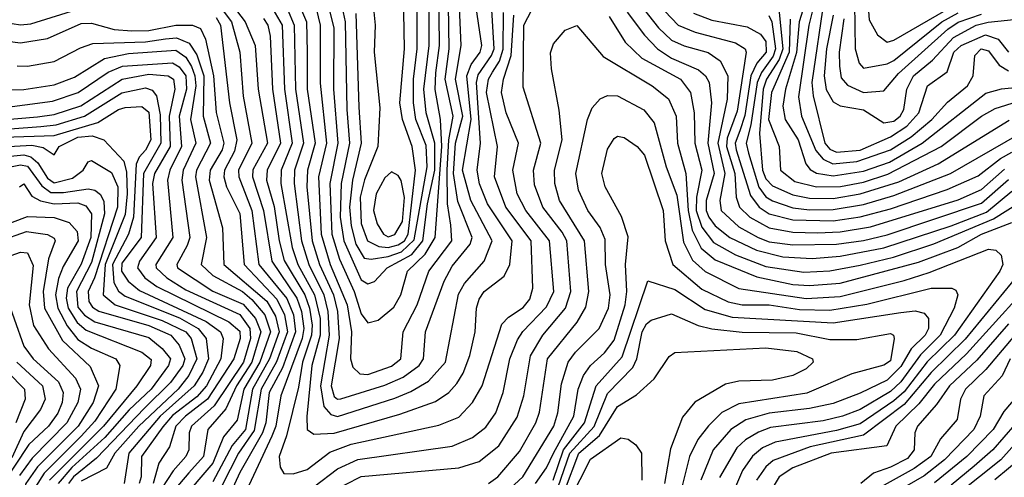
# Model space of a CAD drawing. Extents: x 501367 to 657802, y 482273 to 547541.
# Tile 530 of 656: x 578002 to 580922, y 544433 to 545791. Entities that reach past the tile are written whole.
import ezdxf

# ---------------------------------------------------------------- set-up
doc = ezdxf.new("R2010")
doc.units = 0

msp = doc.modelspace()

# ---------------------------------------------------------------- linework, layer by layer
at = {"layer": '0CON20XD'}
for points in [[(578827.4, 545845), (578852.4, 545785), (578854.5, 545695), (578854.9, 545584.9), (578878.6, 545425), (578856.2, 545345), (578853.5, 545295), (578869.5, 545135), (578891.2, 545065), (578932.8, 544975), (578944.3, 544925), (578949.6, 544845), (578925.9, 544705), (578935, 544672.6), (578945, 544664.8), (578955, 544665.9), (579085, 544706.3), (579140, 544730), (579187.2, 544765), (579200.3, 544785), (579205.9, 544865), (579261.1, 545015), (579285, 545059.6), (579338.7, 545125), (579343.7, 545145), (579301.8, 545251.8), (579289.1, 545335), (579294.5, 545425), (579316.9, 545505), (579295.2, 545615), (579311.2, 545715), (579300.4, 545965)], [(578881.1, 545825), (578893.7, 545775), (578892.9, 545602.9), (578912.2, 545425), (578888.9, 545325), (578896.8, 545155), (578922.7, 545065), (578973.4, 544945), (578986.8, 544865), (578983.4, 544785), (578990.3, 544760.3), (579010.6, 544740.6), (579035, 544738.1), (579105, 544762.9), (579132.2, 544785), (579139.3, 544865), (579181, 544945), (579216.1, 545045), (579284.1, 545135), (579281.3, 545181.3), (579271, 545245), (579270.2, 545345), (579274.8, 545435.2), (579287.6, 545505), (579264.2, 545615), (579275.5, 545705), (579271.6, 545965)], [(578911.9, 545855), (578933.7, 545766.3), (578932.5, 545585), (578946.1, 545425), (578922.3, 545305), (578927.5, 545155), (578950.5, 545080.5), (578994.2, 544985), (579015, 544918.9), (579035, 544891.5), (579065, 544899.4), (579112.3, 544937.7), (579132.2, 544975), (579152.5, 545045), (579204.7, 545095), (579234.9, 545145), (579253.8, 545415), (579250.1, 545495), (579234, 545584), (579236, 545634), (579246.8, 545715), (579244.8, 545975)], [(578953.1, 545855), (578967.5, 545785), (578972.6, 545525), (578980.7, 545425), (578955.3, 545305.3), (578952.7, 545205), (578963.1, 545135), (579015, 545019.6), (579035, 545007.4), (579055, 545014.2), (579092.5, 545055), (579165.1, 545094.9), (579197.7, 545135), (579212.1, 545245), (579233.3, 545345), (579233.3, 545425), (579207.9, 545515), (579201.1, 545585), (579216.5, 545715), (579216, 545975)], [(578999.2, 545809.2), (579008.4, 545531.6), (579014.9, 545425), (578989.2, 545315), (578980.5, 545235), (578985, 545180), (578998.7, 545125), (579023.6, 545083.6), (579045, 545080.5), (579095, 545088.2), (579135, 545102.4), (579172.1, 545137.9), (579210.4, 545355), (579208, 545418), (579177.1, 545495), (579169.9, 545545), (579170.3, 545615), (579181.3, 545705), (579180.1, 545975)], [(579051.7, 545825), (579056.7, 545775), (579054, 545695), (579070.2, 545529.8), (579064, 545415), (579025, 545315.9), (579011.8, 545265), (579015, 545186.2), (579033.4, 545135), (579067.8, 545117.8), (579095, 545115.1), (579125, 545123.2), (579143.6, 545135), (579154.5, 545155), (579175.9, 545345), (579166.6, 545415), (579137.4, 545495), (579129.8, 545545), (579143.2, 545705), (579138.6, 545975)], [(580476.4, 545975), (580480.4, 545705), (580492.2, 545662.2), (580505, 545647.1), (580575, 545660.3), (580595, 545670.6), (580736.9, 545785), (580785, 545811.8)], [(580507.1, 545985), (580521.3, 545791.3), (580546, 545746), (580575, 545724.8), (580595, 545730.2), (580775, 545834.7)], [(578752.6, 545822.6), (578780.7, 545775), (578787.7, 545585), (578810, 545425), (578777.5, 545345), (578776.3, 545305), (578810.3, 545115), (578827.3, 545065), (578876.6, 544975), (578893, 544905), (578893.7, 544855), (578869, 544765), (578853.7, 544613.7), (578854.9, 544574.9), (578875, 544561.2), (578935, 544564.1), (579129.7, 544620.3), (579235, 544657.8), (579274.6, 544685.4), (579298.7, 544711.3), (579317.6, 544742.4), (579337.3, 544795), (579353.2, 544865), (579357.2, 544935), (579365, 544962.1), (579379.8, 544985), (579439.4, 545030.6), (579455.9, 545065), (579462.9, 545135), (579389.6, 545245), (579366.1, 545303.9), (579359, 545345), (579368.4, 545425), (579356.9, 545605), (579362.4, 545627.6), (579401.7, 545685), (579408.9, 545705), (579397.6, 545905)], [(578795.5, 545825), (578816.4, 545775), (578820.2, 545585), (578844.4, 545425), (578817.3, 545345), (578815.9, 545305), (578837.8, 545135), (578860.2, 545065), (578904.2, 544975), (578916.5, 544925), (578920.3, 544855), (578894, 544705), (578903.8, 544643.8), (578925, 544619.4), (578945, 544613.9), (579115, 544668.1), (579162.5, 544687.5), (579215, 544718.6), (579265.5, 544775), (579303.2, 544976.8), (579321.3, 545008.7), (579380.2, 545075), (579403.9, 545135), (579340.4, 545255), (579315.9, 545345), (579341.3, 545495), (579327.9, 545625), (579341.4, 545658.6), (579367.8, 545695), (579372.9, 545715), (579346.2, 545895)], [(578616.7, 545856.7), (578671, 545785), (578700.5, 545715), (578709.2, 545585), (578737, 545425), (578694.2, 545345.8), (578693.1, 545325), (578725.1, 545225.1), (578750.5, 545075), (578824.1, 544965), (578838, 544925), (578844.7, 544875), (578840.1, 544845), (578777.1, 544675), (578761.5, 544585), (578749.8, 544555), (578655, 544351.3)], [(578922.2, 544387.8), (579015, 544435.4), (579305, 544461.7), (579365, 544480.2), (579423.7, 544526.3), (579477.9, 544612.1), (579496.9, 544675), (579516.7, 544793.3), (579553.5, 544855), (579621.1, 544935), (579636.4, 544985), (579624.4, 545135), (579611.1, 545161.1), (579553.5, 545235), (579529.1, 545300.9), (579526.4, 545345), (579547.6, 545425), (579495, 545591.2), (579497.2, 545775), (579544.2, 545865)], [(579826.7, 545856.7), (579897.1, 545767.1), (579935, 545730.7), (579973.3, 545713.3), (580043.9, 545693.9), (580079.5, 545669.5), (580101.9, 545625), (580100.7, 545555), (580072.2, 545425), (580093.1, 545335), (580079, 545255), (580082.7, 545225), (580135, 545176.7), (580192.6, 545145), (580225, 545132.5), (580295, 545123.1), (580425, 545125.5), (580505, 545136.2), (580575, 545153.3), (580855, 545246.7), (580935, 545316.9)], [(579875, 545859.8), (579955, 545775.2), (580005, 545754.2), (580125, 545722.4), (580153.6, 545705), (580157, 545695), (580130, 545520), (580100.7, 545439.3), (580097.9, 545415), (580122.9, 545335), (580126.9, 545265), (580137.2, 545235), (580167.3, 545205), (580225, 545173.4), (580295, 545161.1), (580368.6, 545158.6), (580435, 545162), (580525, 545176.8), (580785, 545256.7), (580855, 545287.6), (580922.7, 545347.3)], [(580335.5, 545855), (580313.8, 545785), (580306.2, 545693.8), (580272.9, 545585), (580265.8, 545535), (580271.9, 545495), (580311.4, 545435), (580333.9, 545363.9), (580346.6, 545346.6), (580365, 545336.2), (580415, 545327.7), (580505, 545342), (580581.3, 545368.7), (580678.6, 545425), (580867, 545573), (580913.7, 545586.3), (581045, 545598.5)], [(580362.5, 545855), (580342.2, 545775), (580312.3, 545562.3), (580321, 545505), (580363, 545403), (580385, 545377.1), (580413.7, 545363.7), (580485, 545370.2), (580585, 545404.6), (580646.1, 545443.9), (580707.4, 545495), (580753.4, 545546.6), (580812.8, 545595), (580829.5, 545625), (580835.2, 545685), (580853.2, 545705), (580875, 545699), (580906.7, 545656.6), (580935, 545639.9)], [(580388.5, 545855), (580351.1, 545605), (580355.1, 545565.1), (580390.3, 545425), (580405, 545407), (580425, 545398.2), (580495, 545404.1), (580585, 545443.2), (580633.3, 545475), (580668.5, 545515), (580694, 545595), (580753, 545637), (580773, 545695), (580794.2, 545715), (580866.7, 545746.7), (580904, 545734), (580935, 545694.6)], [(577905, 545792.2), (578004.3, 545775.7), (578035, 545779.5), (578185, 545825.7)], [(578585, 545845.3), (578630.3, 545785), (578655.1, 545695), (578665.4, 545564.6), (578690.8, 545425), (578651.6, 545345), (578651.8, 545325), (578691.1, 545225), (578711.8, 545065), (578795, 544964), (578814, 544915), (578820.1, 544865), (578781.6, 544758.4), (578742.3, 544685), (578731.8, 544595), (578722.5, 544565), (578655, 544447.8), (578598.3, 544321.7)], [(580252.3, 545832.3), (580265.2, 545705), (580255, 545673.1), (580217.3, 545615), (580207, 545585), (580196.3, 545453.7), (580205.5, 545345), (580215, 545319.2), (580235, 545297.9), (580295, 545271.6), (580345, 545261.9), (580415, 545260.5), (580495, 545274.4), (580609.5, 545310.5), (580726.3, 545363.7), (580937, 545493)], [(578585, 545798.1), (578597.5, 545775), (578624.1, 545544.1), (578646.1, 545435), (578639.1, 545400.9), (578609.6, 545345), (578607.8, 545325), (578615.6, 545295), (578655, 545216.5), (578667.6, 545065), (578765, 544961.9), (578787.7, 544915), (578796.2, 544865), (578763.7, 544776.3), (578718.2, 544695), (578698, 544572), (578651, 544505), (578578.2, 544361.8)], [(578725, 545795.2), (578738.4, 545775), (578745, 545742.9), (578752.5, 545585), (578775.8, 545425), (578736.1, 545345), (578734.7, 545315), (578756.5, 545236.5), (578771.4, 545135), (578787.1, 545077.1), (578848.4, 544975), (578862.1, 544935), (578869.3, 544885), (578868, 544855), (578840.6, 544775), (578829.1, 544700.9), (578793.8, 544556.2), (578772.1, 544495), (578775, 544463.3), (578785.8, 544444.2), (578813.8, 544443.8), (578855, 544456.7), (578922.1, 544507.9), (578985, 544531.6), (579245, 544588.5), (579305, 544611.9), (579344.9, 544655.1), (579373.7, 544705), (579432.6, 544887.4), (579451.5, 544908.5), (579495, 544936.9), (579515, 544961.6), (579524.5, 544995), (579518.9, 545135), (579443.9, 545235), (579409.9, 545325), (579419.1, 545415), (579386.4, 545575), (579392.7, 545615), (579404.7, 545635.3), (579425, 545667.8), (579436.1, 545703.9), (579437.1, 545812.9)], [(578874.4, 544405), (578945, 544458.8), (579005, 544486.5), (579285, 544525.6), (579345, 544551.5), (579385, 544582.3), (579414, 544625), (579436.2, 544685), (579456.3, 544785), (579478.8, 544841.2), (579494.5, 544865.5), (579565, 544939), (579586.2, 544985), (579573.8, 545135), (579503.2, 545225), (579477.6, 545275), (579464.9, 545345), (579481.4, 545425), (579444.8, 545515), (579430.9, 545575), (579437.2, 545615), (579459.6, 545685), (579467.7, 545805)], [(579750.3, 545800.3), (579797.5, 545725), (579847.5, 545677.5), (579961.7, 545615), (579992, 545575), (580002.7, 545515), (580004.6, 545425), (580025.1, 545345), (580009, 545265), (580008.9, 545225), (580025.3, 545175.3), (580059.9, 545129.9), (580125, 545093.5), (580215, 545058.7), (580327.7, 545042.3), (580405, 545045.9), (580495, 545062.6), (580593.4, 545086.6), (580713.7, 545126.3), (580890.1, 545199.9), (580975, 545253.4)], [(579803.6, 545813.6), (579855.2, 545745), (579894.1, 545705), (579935, 545677.6), (580015, 545642.9), (580036.3, 545625), (580047.4, 545605), (580054.3, 545544.3), (580043.4, 545425), (580062.1, 545335), (580038.2, 545255), (580038.4, 545225), (580046.1, 545205), (580065, 545179.7), (580108.4, 545145), (580187.2, 545107.2), (580265, 545087.3), (580352.3, 545082.3), (580435, 545089.1), (580565, 545114.6), (580765, 545179.8), (580869.5, 545220.5), (580945, 545282.8)], [(580000.7, 545810.7), (580055, 545789.9), (580159.8, 545769.8), (580198.8, 545748.8), (580215, 545726.6), (580216.2, 545695), (580188.1, 545661.9), (580171, 545625), (580153.2, 545506.8), (580138.1, 545461.9), (580124.4, 545425), (580126.8, 545405), (580169.2, 545269.2), (580194.9, 545235), (580225, 545215.1), (580295, 545197), (580415, 545194.1), (580495, 545206.7), (580585, 545230.2), (580752.4, 545287.6), (580845, 545327.7), (580910.9, 545379.1), (580945, 545398.2)], [(580224, 545804), (580233.3, 545785), (580243.9, 545705), (580236.9, 545683.1), (580202.1, 545635), (580189.7, 545605), (580171, 545479), (580156.5, 545425), (580163.5, 545395), (580194.4, 545294.4), (580215, 545266.1), (580235, 545253.6), (580295, 545233.4), (580345, 545227.2), (580415, 545228), (580505, 545243.3), (580595, 545269.1), (580762.7, 545335), (580967.3, 545452.7)], [(580287, 545793), (580284.2, 545695), (580231.5, 545575), (580223.1, 545495), (580254.8, 545415), (580258.4, 545345), (580301.4, 545311.4), (580365.4, 545295.4), (580436.1, 545296.1), (580505, 545309.6), (580577.3, 545332.7), (580734.9, 545415.1), (580855, 545505.2), (580895, 545527.3), (580961.1, 545548.9)], [(580414.6, 545805), (580395.3, 545705), (580387.9, 545625), (580394.4, 545584.4), (580415, 545547.8), (580435, 545535.2), (580505, 545524.2), (580565, 545485.7), (580595, 545490.6), (580613.2, 545505), (580624.6, 545525), (580633.3, 545585), (580652.9, 545625), (580709.2, 545670.8), (580771.7, 545738.3), (580838.4, 545775), (580874.3, 545784.3), (581055, 545802.4)], [(580445.9, 545794.1), (580432.6, 545695), (580433, 545653), (580438.3, 545618.3), (580457, 545597), (580505, 545575.1), (580565, 545580.3), (580608.8, 545631.2), (580755, 545763.1), (580785, 545783.8), (580855, 545808)], [(577935, 545731.5), (578005, 545722.8), (578085, 545735.2), (578185, 545780), (578215, 545780.5), (578282.1, 545762.1), (578335, 545758.5), (578385, 545759.7), (578465.1, 545775.1), (578514.9, 545774.9), (578538.4, 545765), (578553.4, 545733.4), (578577.3, 545625), (578584.6, 545515.4), (578608, 545425), (578602.4, 545405), (578567.6, 545345), (578564.4, 545315.5), (578603.9, 545173.9), (578607.7, 545065), (578735.6, 544955.6), (578761.3, 544911.3), (578771.9, 544865), (578743, 544785), (578693, 544695), (578671.7, 544575), (578632.8, 544527.2), (578575, 544419.6)], [(579392.2, 544415), (579420.2, 544435), (579485, 544509.8), (579533.3, 544595), (579543.4, 544626.6), (579568, 544785), (579655.9, 544894.1), (579681.4, 544938.6), (579690.1, 544985), (579677.6, 545135), (579603.2, 545255), (579589.7, 545305), (579588.3, 545345), (579610.9, 545435), (579602.6, 545522.6), (579579.1, 545645), (579576.9, 545693.1), (579585, 545720), (579619.7, 545760.3), (579655, 545774.4), (579732.3, 545682.3), (579877.6, 545595), (579926.5, 545556.5), (579948.9, 545505), (579952.8, 545425), (579977.9, 545335), (579984.4, 545225), (579996.5, 545166.5), (580023.1, 545113.1), (580065, 545079.1), (580188.1, 545028.1), (580295, 545005.7), (580345, 545002.1), (580435, 545009.6), (580667.8, 545072.2), (580784.4, 545115.6), (580855, 545155.2), (580945, 545189.9)], [(577995, 545654.3), (578025, 545653.6), (578105, 545667.2), (578182.2, 545707.8), (578219.3, 545720.7), (578375, 545725.4), (578435, 545734.7), (578467.8, 545737.8), (578505, 545722.1), (578527.4, 545687.4), (578548.1, 545625), (578546.5, 545505), (578568.4, 545425), (578526.7, 545345), (578523.4, 545325), (578556.1, 545145), (578540.9, 545065), (578575, 545031.8), (578663.1, 544985), (578691, 544961.1), (578729, 544915), (578746.4, 544865), (578714.3, 544775), (578667.3, 544695), (578646.9, 544603.1), (578606.8, 544553.2), (578575, 544475.7), (578480.9, 544365)], [(577915, 545582.9), (578015, 545584.1), (578105, 545598.1), (578165, 545621.1), (578253.7, 545676.3), (578325, 545691.3), (578465, 545701.1), (578495, 545679.6), (578512, 545652), (578522.1, 545625), (578524.4, 545595), (578508.6, 545495), (578525.1, 545425), (578487.5, 545345), (578483.6, 545315), (578506.4, 545145), (578499.3, 545120.7), (578468.3, 545065), (578470.7, 545055), (578575, 544986), (578665, 544947.1), (578701.2, 544905), (578717.8, 544865), (578690.4, 544775), (578645.3, 544705), (578613.7, 544636.3), (578559.9, 544575), (578547.3, 544495), (578503.6, 544446.4), (578370.5, 544289.5)], [(577935, 545528.2), (578099.8, 545549.8), (578176.1, 545575), (578264.4, 545635.6), (578306.8, 545653.2), (578455, 545662.9), (578475, 545651.1), (578494.7, 545625), (578497.1, 545585), (578474.8, 545505), (578482.2, 545415), (578447.3, 545345), (578440.7, 545315), (578456.4, 545145), (578406.4, 545065), (578407, 545055), (578438.2, 545025), (578495, 544989.5), (578655, 544916.6), (578685.1, 544875.1), (578687, 544845), (578665.6, 544775), (578578.8, 544645), (578512.2, 544585), (578505.1, 544565), (578503.5, 544515), (578495.4, 544495), (578457.4, 544452.6), (578406.9, 544375)], [(577856.3, 545486.3), (578055, 545503), (578105, 545510.4), (578184, 545536), (578306.1, 545615), (578385, 545629.9), (578442.9, 545625), (578458.5, 545615), (578462.8, 545585), (578445.7, 545505), (578448.6, 545415), (578402.3, 545335), (578396.1, 545305), (578407.3, 545145), (578357.8, 545075), (578351.3, 545055), (578373.7, 545025), (578409.2, 544999.2), (578623, 544895), (578655, 544867), (578656.4, 544845), (578637.3, 544785), (578559.5, 544665), (578494.5, 544615), (578465.3, 544585), (578446.2, 544523.8), (578415.1, 544474.9), (578398.2, 544415)], [(577895, 545461.8), (578065, 545474.2), (578110.6, 545479.4), (578194.7, 545505.3), (578305, 545574.3), (578375, 545588.6), (578395, 545582.3), (578408.4, 545565), (578418.7, 545508.7), (578421.3, 545425), (578369.2, 545335), (578362.1, 545145), (578305, 545068.4), (578303.9, 545045), (578324.5, 545015), (578358.1, 544988.1), (578555, 544895.4), (578598.1, 544865), (578605.4, 544845), (578598.4, 544785), (578556.6, 544705), (578527.7, 544672.3), (578455, 544616.3), (578426.6, 544583.4), (578363.8, 544495), (578362.2, 544435), (578356.2, 544415)], [(579432.3, 544377.7), (579494.2, 544435), (579586.4, 544585), (579597.8, 544625), (579609.1, 544710.9), (579628.5, 544775), (579650.4, 544805), (579721, 544875), (579748.2, 544935), (579753.1, 544975), (579740, 545065), (579738.8, 545138.8), (579724.1, 545175), (579687.1, 545225), (579659.1, 545285), (579651.2, 545335), (579685.7, 545495), (579700.3, 545529.7), (579724, 545556), (579745, 545565.9), (579775, 545565.7), (579853.7, 545523.7), (579884.1, 545485), (579919.6, 545355), (579950.6, 545270.6), (579971.2, 545131.2), (579997.5, 545077.5), (580035, 545044), (580135, 544993.3), (580335, 544964.2), (580435, 544969.7), (580625, 545017.8), (580699.1, 545040.9), (580875, 545110.7), (580897.4, 545107.4), (580912.5, 545092.5), (580917.8, 545065), (580909.4, 545045), (580774.5, 544855), (580693.8, 544776.2), (580625, 544687.3), (580595, 544659.8), (580495, 544591.7), (580425, 544572.2), (580242.7, 544537.3), (580205, 544520.5), (580175, 544496.2), (580146.1, 544453.9), (580124.9, 544405)], [(577955, 545443), (578105, 545448), (578234.2, 545485.8), (578295, 545525.1), (578315, 545531), (578365, 545533.7), (578385, 545517.1), (578390.9, 545435), (578375.7, 545404.3), (578356.2, 545383.8), (578347.8, 545362.2), (578339.7, 545205), (578325.1, 545154.9), (578277.4, 545065), (578281.3, 545011.3), (578295, 544985.2), (578315, 544970.6), (578476.3, 544906.3), (578531.9, 544875), (578555.3, 544845.3), (578562, 544785), (578545.8, 544745), (578520.2, 544705), (578419.2, 544615), (578325.7, 544505), (578312.1, 544415)], [(577935, 545412.7), (578038.7, 545418.7), (578071.6, 545411.6), (578105, 545390), (578119, 545415), (578175, 545442.4), (578217.1, 545447.1), (578252, 545435), (578311, 545371), (578318.6, 545338.6), (578321.2, 545275), (578315, 545213), (578255.6, 545065), (578250.1, 544975), (578285.7, 544945), (578425, 544898.9), (578495, 544864.9), (578510.9, 544845), (578527.5, 544785), (578503.8, 544735), (578471.8, 544695), (578355.3, 544585), (578284.7, 544505), (578259.4, 544460.6), (578185, 544422)], [(579532.4, 544415), (579565, 544461.6), (579585, 544505), (579645.4, 544615), (579658.7, 544695), (579673.9, 544735), (579694.7, 544765.3), (579737, 544803), (579765, 544840.4), (579798.3, 544945), (579803.3, 544985), (579799, 545065), (579806.8, 545146.8), (579786.9, 545206.9), (579738.9, 545295), (579728.6, 545335), (579745, 545407.5), (579765, 545438.8), (579775, 545445.4), (579795, 545441.8), (579833.3, 545415), (579855, 545388.9), (579910.9, 545225), (579916.1, 545135), (579939.4, 545065), (580025, 544991.6), (580103.7, 544953.7), (580145, 544945.1), (580225, 544944.7), (580315, 544931), (580405, 544928.9), (580515, 544947.1), (580705, 544994.1), (580766.2, 544995), (580778.7, 544988.7), (580784.2, 544975), (580773.7, 544935), (580732.2, 544855), (580673.4, 544796.6), (580615, 544717.1), (580585, 544687.5), (580495, 544634.2), (580442.7, 544615), (580385, 544601.1), (580229.2, 544580.8), (580193, 544567), (580155, 544544.2), (580129.5, 544520.5), (580077.4, 544432.6)], [(577964.9, 545385.1), (578015, 545390.5), (578035, 545384.4), (578056.4, 545366.4), (578085, 545321.2), (578105, 545307.5), (578158.5, 545321.5), (578190.7, 545345), (578205, 545369.2), (578215, 545373.3), (578275, 545337.5), (578293.6, 545295), (578291.9, 545235), (578224.4, 545025.6), (578205.8, 544985), (578207.1, 544955), (578217.9, 544937.9), (578236.7, 544926.7), (578385, 544884.1), (578450.9, 544855), (578475, 544825.2), (578492.3, 544785), (578486.2, 544765), (578449.5, 544715), (578372, 544638), (578229.7, 544490.3), (578161.4, 544435), (578147.2, 544415)], [(577975, 545354.5), (578005, 545360.1), (578025, 545356.5), (578067.8, 545297.8), (578095, 545278.5), (578132, 545278), (578205, 545289.5), (578225, 545285.5), (578242.2, 545272.2), (578252.2, 545252.2), (578253.5, 545215), (578215, 545070.5), (578171.2, 544985), (578175, 544937.9), (578194.4, 544914.4), (578225, 544895.1), (578385, 544847.7), (578425.2, 544815.2), (578449.7, 544785), (578443.6, 544765), (578392.4, 544695), (578326.6, 544633.4), (578255, 544551.5), (578157.3, 544462.6), (578116.9, 544415)], [(579095, 545147.1), (579115, 545153.8), (579137.3, 545192.7), (579143.6, 545263.6), (579133.7, 545313.7), (579125, 545328.9), (579105, 545340), (579085, 545321.6), (579059.7, 545275), (579051.1, 545225), (579062.4, 545185), (579081.6, 545155), (579095, 545147.1)], [(578001.3, 545295), (578015, 545304.6), (578038, 545268), (578063.6, 545253.6), (578105, 545244.9), (578175, 545247.5), (578198.7, 545238.7), (578214.9, 545214.9), (578212.9, 545145), (578185, 545066), (578143.8, 544995), (578139.9, 544965), (578146.1, 544935), (578172.5, 544892.5), (578199.5, 544869.5), (578365, 544805.1), (578392.5, 544782.5), (578390.3, 544765), (578350.1, 544705), (578250.5, 544585), (578091.1, 544425)], [(577907.2, 545162.8), (578025, 545206.9), (578105, 545204.1), (578149.5, 545189.5), (578172.9, 545162.9), (578175.8, 545135), (578131.3, 545058.7), (578117.1, 545022.9), (578108.5, 544975), (578115.1, 544935), (578142.7, 544882.7), (578175, 544842.2), (578215, 544816.7), (578287.4, 544785), (578299.2, 544765), (578287.2, 544695), (578225, 544599.5), (578185, 544555.3), (578074.5, 544445.5), (578049.3, 544405)], [(577943.8, 545135), (578022.8, 545162.8), (578084.3, 545154.3), (578105, 545143.3), (578108, 545135), (578088.1, 545081.9), (578071.5, 544985), (578075.8, 544935), (578128.9, 544838.9), (578211.7, 544761.7), (578236.2, 544705), (578220.4, 544655), (578176.1, 544585), (578055.3, 544464.7), (578020.4, 544415), (577999.8, 544335)], [(577935, 545076.2), (578005, 545101.7), (578025, 545099.1), (578042.3, 545062.3), (578030.7, 544945), (578043.3, 544883.4), (578087.5, 544815), (578167.4, 544727.4), (578183, 544695), (578174.7, 544655), (578141.8, 544595), (578039.4, 544490.5), (578001.5, 544438.5)], [(580987.7, 545065), (580806.4, 544843.6), (580705, 544744.2), (580625, 544648.9), (580505, 544557.9), (580346.5, 544523.5), (580236.7, 544483.3), (580215, 544464.4), (580187.1, 544425)], [(581050, 545065), (580810.5, 544799.5), (580715, 544709.3), (580668.5, 544651.5), (580600.7, 544585), (580573.8, 544526.2), (580408.9, 544505), (580295, 544461.4), (580254.5, 544435), (580236.9, 544405)], [(579584.4, 544425), (579614.7, 544515.3), (579676.8, 544595), (579711.9, 544705), (579788.8, 544791.2), (579865, 545016), (579945, 544990.8), (580035, 544931), (580115, 544908.6), (580415, 544892.1), (580615, 544922.4), (580657.5, 544927.5), (580685, 544920.3), (580697.2, 544905), (580697.4, 544875), (580687.4, 544855), (580645.7, 544814.3), (580615, 544761.8), (580575, 544721.7), (580495, 544682.5), (580415, 544652.2), (580345, 544637.4), (580225, 544624), (580156.2, 544603.8), (580111.2, 544575), (580058.7, 544515), (580022.1, 544425)], [(577956.9, 544985), (578015, 544822.4), (578042.3, 544785), (578117.1, 544717.1), (578131.5, 544685), (578128, 544655), (578115, 544623.5), (578087.7, 544585), (578029.6, 544530.4), (577946.1, 544405)], [(579599.3, 544405), (579634.1, 544505), (579705.6, 544584.4), (579745, 544682), (579820.7, 544759.3), (579832.1, 544785), (579848.2, 544865), (579861.1, 544888.9), (579875, 544899.8), (579935, 544918.7), (580014.2, 544884.2), (580055, 544873.6), (580145, 544864), (580305, 544861.9), (580405, 544842.2), (580485, 544842.5), (580585, 544859.7), (580593.5, 544855), (580595.9, 544845), (580585, 544779), (580565, 544766.1), (580469.9, 544740.1), (580336.8, 544683.2), (580135, 544651.6), (580085, 544625.2), (580045, 544586.2), (580013.4, 544545), (579988.5, 544495), (579955.9, 544364.1)], [(580935, 544888.6), (580841.2, 544781.2), (580759.2, 544705), (580720.9, 544649.1), (580664.4, 544585), (580657.3, 544565), (580654.5, 544515), (580635, 544489.5), (580585, 544463.4), (580534.1, 544445.9), (580496.3, 544415)], [(580953.8, 544855), (580867.1, 544752.9), (580807, 544695), (580792.4, 544665), (580782.3, 544605), (580732.6, 544547.4), (580704.3, 544495), (580655, 544459.5), (580521.2, 544385)], [(579618.1, 544391.9), (579660.9, 544505), (579722.2, 544557.8), (579775, 544643.1), (579831.9, 544678.1), (579884.2, 544725.8), (579928.6, 544791.4), (579945, 544803.8), (580215, 544817.4), (580306.5, 544806.5), (580353.5, 544785), (580355.5, 544774.5), (580334.6, 544755), (580294.6, 544735.4), (580235, 544721.3), (580135, 544718.5), (580095, 544709.2), (580004, 544656), (579968.1, 544611.9), (579932.7, 544517.3), (579914.2, 544415)], [(577994.1, 544775), (578070.3, 544705), (578077.6, 544665), (578063.6, 544635), (578015, 544569), (577979.1, 544490.9)], [(580939.3, 544785), (580915.4, 544734.6), (580861.6, 544675), (580850.8, 544615), (580832, 544575), (580744.6, 544485), (580685, 544437.4), (580562.7, 544367.3)], [(577967.4, 544745), (578017, 544695), (578018.7, 544665), (577991.3, 544595)], [(580977.2, 544695), (580921, 544629), (580889.2, 544575), (580810.9, 544495), (580715, 544416.7)], [(581019.1, 544665), (580888.6, 544515), (580833.2, 544466.8), (580765, 544410.3)], [(581026.1, 544613.9), (580911.8, 544485), (580785.6, 544384.4)], [(579633.6, 544366.4), (579695, 544487), (579785, 544550.8), (579806.6, 544546.6), (579829.8, 544529.8), (579846.2, 544505), (579847.3, 544425)], [(580975, 544493.1), (580894.6, 544425.5)]]:
    msp.add_lwpolyline(points, dxfattribs=at)

doc.saveas('drawing.dxf')
